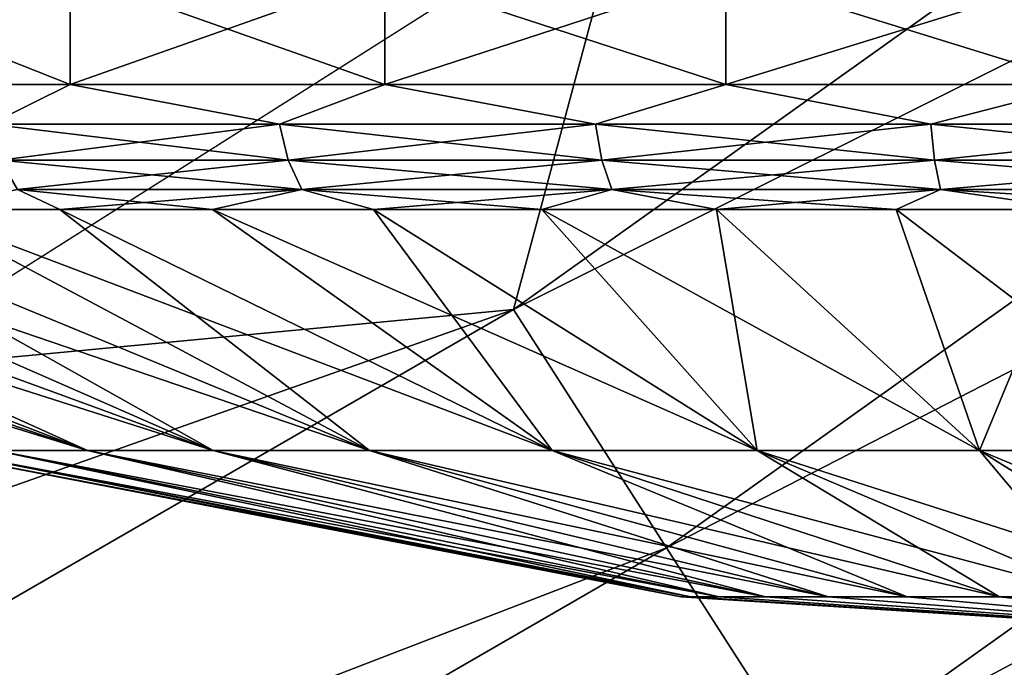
# Model space of a CAD drawing. Header units: millimetres. Extents: x -128 to 173, y -40 to 30.
# Tile 234 of 353: x 90.868 to 92.333, y -24.032 to -23.069. Entities that reach past the tile are written whole.
import ezdxf

# ---------------------------------------------------------------- set-up
doc = ezdxf.new("R2010")
doc.units = ezdxf.units.MM
doc.header["$LTSCALE"] = 56.728605
for name, color, linetype in [('100', 7, 'CONTINUOUS'), ('235', 7, 'CONTINUOUS'), ('236', 7, 'CONTINUOUS'), ('240', 7, 'CONTINUOUS'), ('95', 7, 'CONTINUOUS'), ('96', 7, 'CONTINUOUS'), ('97', 7, 'CONTINUOUS'), ('98', 7, 'CONTINUOUS'), ('99', 7, 'CONTINUOUS')]:
    doc.layers.add(name, color=color, linetype=linetype)

msp = doc.modelspace()

# ---------------------------------------------------------------- linework, layer by layer
at = {"layer": '100', "color": 7, "linetype": 'CONTINUOUS'}
for points in [[(90.5251, -23.1656, -2.4749), (90.9428, -23.1656, -2.8316), (90.8233, -23.2243, -2.7295), (90.5251, -23.1656, -2.4749)], [(90.9428, -23.1656, -2.8316), (91.2544, -23.2243, -3.0235), (90.8233, -23.2243, -2.7295), (90.9428, -23.1656, -2.8316)], [(90.9428, -23.1656, -2.8316), (91.411, -23.1656, -3.1185), (91.2544, -23.2243, -3.0235), (90.9428, -23.1656, -2.8316)], [(91.411, -23.1656, -3.1185), (91.7245, -23.2243, -3.2499), (91.2544, -23.2243, -3.0235), (91.411, -23.1656, -3.1185)], [(91.411, -23.1656, -3.1185), (91.9184, -23.1656, -3.3287), (91.7245, -23.2243, -3.2499), (91.411, -23.1656, -3.1185)], [(91.9184, -23.1656, -3.3287), (92.2231, -23.2243, -3.4037), (91.7245, -23.2243, -3.2499), (91.9184, -23.1656, -3.3287)], [(91.9184, -23.1656, -3.3287), (92.4525, -23.1656, -3.4569), (92.2231, -23.2243, -3.4037), (91.9184, -23.1656, -3.3287)], [(92.4525, -23.1656, -3.4569), (92.7391, -23.2243, -3.4814), (92.2231, -23.2243, -3.4037), (92.4525, -23.1656, -3.4569)], [(91.2544, -23.2243, -3.0235), (90.8393, -23.2778, -2.7095), (90.8233, -23.2243, -2.7295), (91.2544, -23.2243, -3.0235)], [(91.2672, -23.2778, -3.0012), (90.8393, -23.2778, -2.7095), (91.2544, -23.2243, -3.0235), (91.2672, -23.2778, -3.0012)], [(91.7245, -23.2243, -3.2499), (91.2672, -23.2778, -3.0012), (91.2544, -23.2243, -3.0235), (91.7245, -23.2243, -3.2499)], [(91.7339, -23.2778, -3.226), (91.2672, -23.2778, -3.0012), (91.7245, -23.2243, -3.2499), (91.7339, -23.2778, -3.226)], [(92.2231, -23.2243, -3.4037), (91.7339, -23.2778, -3.226), (91.7245, -23.2243, -3.2499), (92.2231, -23.2243, -3.4037)], [(92.2288, -23.2778, -3.3787), (91.7339, -23.2778, -3.226), (92.2231, -23.2243, -3.4037), (92.2288, -23.2778, -3.3787)], [(92.7391, -23.2243, -3.4814), (92.2288, -23.2778, -3.3787), (92.2231, -23.2243, -3.4037), (92.7391, -23.2243, -3.4814)], [(92.741, -23.2778, -3.4559), (92.2288, -23.2778, -3.3787), (92.7391, -23.2243, -3.4814), (92.741, -23.2778, -3.4559)], [(91.2672, -23.2778, -3.0012), (90.8644, -23.3215, -2.678), (90.8393, -23.2778, -2.7095), (91.2672, -23.2778, -3.0012)], [(91.2874, -23.3215, -2.9664), (90.8644, -23.3215, -2.678), (91.2672, -23.2778, -3.0012), (91.2874, -23.3215, -2.9664)], [(91.7339, -23.2778, -3.226), (91.2874, -23.3215, -2.9664), (91.2672, -23.2778, -3.0012), (91.7339, -23.2778, -3.226)], [(91.7486, -23.3215, -3.1885), (91.2874, -23.3215, -2.9664), (91.7339, -23.2778, -3.226), (91.7486, -23.3215, -3.1885)], [(92.2288, -23.2778, -3.3787), (91.7486, -23.3215, -3.1885), (91.7339, -23.2778, -3.226), (92.2288, -23.2778, -3.3787)], [(92.2378, -23.3215, -3.3394), (91.7486, -23.3215, -3.1885), (92.2288, -23.2778, -3.3787), (92.2378, -23.3215, -3.3394)], [(92.741, -23.2778, -3.4559), (92.2378, -23.3215, -3.3394), (92.2288, -23.2778, -3.3787), (92.741, -23.2778, -3.4559)], [(92.744, -23.3215, -3.4157), (92.2378, -23.3215, -3.3394), (92.741, -23.2778, -3.4559), (92.744, -23.3215, -3.4157)], [(90.9275, -23.3513, -2.6627), (90.7147, -23.3513, -2.4824), (90.8644, -23.3215, -2.678), (90.9275, -23.3513, -2.6627)], [(91.2874, -23.3215, -2.9664), (90.9275, -23.3513, -2.6627), (90.8644, -23.3215, -2.678), (91.2874, -23.3215, -2.9664)], [(91.1545, -23.3513, -2.8247), (90.9275, -23.3513, -2.6627), (91.2874, -23.3215, -2.9664), (91.1545, -23.3513, -2.8247)], [(91.3941, -23.3513, -2.9675), (91.1545, -23.3513, -2.8247), (91.2874, -23.3215, -2.9664), (91.3941, -23.3513, -2.9675)], [(91.7486, -23.3215, -3.1885), (91.3941, -23.3513, -2.9675), (91.2874, -23.3215, -2.9664), (91.7486, -23.3215, -3.1885)], [(91.6446, -23.3513, -3.09), (91.3941, -23.3513, -2.9675), (91.7486, -23.3215, -3.1885), (91.6446, -23.3513, -3.09)], [(91.9044, -23.3513, -3.1913), (91.6446, -23.3513, -3.09), (91.7486, -23.3215, -3.1885), (91.9044, -23.3513, -3.1913)], [(92.2378, -23.3215, -3.3394), (91.9044, -23.3513, -3.1913), (91.7486, -23.3215, -3.1885), (92.2378, -23.3215, -3.3394)], [(92.1717, -23.3513, -3.2709), (91.9044, -23.3513, -3.1913), (92.2378, -23.3215, -3.3394), (92.1717, -23.3513, -3.2709)], [(92.4446, -23.3513, -3.3281), (92.1717, -23.3513, -3.2709), (92.2378, -23.3215, -3.3394), (92.4446, -23.3513, -3.3281)], [(92.744, -23.3215, -3.4157), (92.4446, -23.3513, -3.3281), (92.2378, -23.3215, -3.3394), (92.744, -23.3215, -3.4157)]]:
    msp.add_3dface(points, dxfattribs=at)
at = {"layer": '235', "color": 7, "linetype": 'CONTINUOUS'}
msp.add_3dface([(91.7714, -22.8699, -67.8), (90.6305, 23.5919, -67.8), (90.6305, -23.5919, -67.8), (91.7714, -22.8699, -67.8)], dxfattribs=at)
at = {"layer": '236', "color": 7, "linetype": 'CONTINUOUS'}
for points in [[(92.7192, 25.2376, -78.8), (90.2467, -26.6651, -78.8), (90.2467, 26.6651, -78.8), (92.7192, 25.2376, -78.8)], [(92.7192, -25.2376, -78.8), (90.2467, -26.6651, -78.8), (92.7192, 25.2376, -78.8), (92.7192, -25.2376, -78.8)]]:
    msp.add_3dface(points, dxfattribs=at)
at = {"layer": '240', "color": 7, "linetype": 'CONTINUOUS'}
for points in [[(93.7677, -21.9577, -67.838), (91.7714, -22.8699, -67.8), (91.6023, -23.4997, -67.838), (93.7677, -21.9577, -67.838)], [(93.7677, -21.9577, -67.838), (91.6023, -23.4997, -67.838), (94.0282, -22.2889, -67.9509), (93.7677, -21.9577, -67.838)], [(94.0282, -22.2889, -67.9509), (91.6023, -23.4997, -67.838), (91.8301, -23.8541, -67.9509), (94.0282, -22.2889, -67.9509)], [(94.0282, -22.2889, -67.9509), (91.8301, -23.8541, -67.9509), (94.2725, -22.5996, -68.1354), (94.0282, -22.2889, -67.9509)], [(94.2725, -22.5996, -68.1354), (91.8301, -23.8541, -67.9509), (92.0438, -24.1867, -68.1354), (94.2725, -22.5996, -68.1354)], [(94.2725, -22.5996, -68.1354), (92.0438, -24.1867, -68.1354), (94.4934, -22.8804, -68.3857), (94.2725, -22.5996, -68.1354)], [(91.7714, -22.8699, -67.8), (90.6305, -23.5919, -67.8), (91.6023, -23.4997, -67.838), (91.7714, -22.8699, -67.8)], [(94.4934, -22.8804, -68.3857), (92.0438, -24.1867, -68.1354), (92.237, -24.4872, -68.3857), (94.4934, -22.8804, -68.3857)], [(94.4934, -22.8804, -68.3857), (92.237, -24.4872, -68.3857), (94.6839, -23.1227, -68.6944), (94.4934, -22.8804, -68.3857)], [(94.6839, -23.1227, -68.6944), (92.237, -24.4872, -68.3857), (92.4036, -24.7465, -68.6944), (94.6839, -23.1227, -68.6944)], [(91.6023, -23.4997, -67.838), (89.4553, -24.2572, -67.8), (89.3002, -24.8288, -67.838), (91.6023, -23.4997, -67.838)], [(91.6023, -23.4997, -67.838), (89.3002, -24.8288, -67.838), (91.8301, -23.8541, -67.9509), (91.6023, -23.4997, -67.838)], [(90.6305, -23.5919, -67.8), (89.4553, -24.2572, -67.8), (91.6023, -23.4997, -67.838), (90.6305, -23.5919, -67.8)], [(91.8301, -23.8541, -67.9509), (89.3002, -24.8288, -67.838), (89.4932, -25.2033, -67.9509), (91.8301, -23.8541, -67.9509)], [(91.8301, -23.8541, -67.9509), (89.4932, -25.2033, -67.9509), (92.0438, -24.1867, -68.1354), (91.8301, -23.8541, -67.9509)]]:
    msp.add_3dface(points, dxfattribs=at)
at = {"layer": '95', "color": 7, "linetype": 'CONTINUOUS'}
for points in [[(90.5251, -23, -2.4749), (90.9427, -23, -2.8316), (90.5251, -23.1656, -2.4749), (90.5251, -23, -2.4749)], [(90.5251, -23.1656, -2.4749), (90.9427, -23, -2.8316), (90.9428, -23.1656, -2.8316), (90.5251, -23.1656, -2.4749)], [(90.9427, -23, -2.8316), (91.411, -23, -3.1185), (90.9428, -23.1656, -2.8316), (90.9427, -23, -2.8316)], [(90.9428, -23.1656, -2.8316), (91.411, -23, -3.1185), (91.411, -23.1656, -3.1185), (90.9428, -23.1656, -2.8316)], [(91.411, -23, -3.1185), (91.9184, -23, -3.3287), (91.411, -23.1656, -3.1185), (91.411, -23, -3.1185)], [(91.411, -23.1656, -3.1185), (91.9184, -23, -3.3287), (91.9184, -23.1656, -3.3287), (91.411, -23.1656, -3.1185)], [(91.9184, -23, -3.3287), (92.4525, -23, -3.4569), (91.9184, -23.1656, -3.3287), (91.9184, -23, -3.3287)], [(91.9184, -23.1656, -3.3287), (92.4525, -23, -3.4569), (92.4525, -23.1656, -3.4569), (91.9184, -23.1656, -3.3287)]]:
    msp.add_3dface(points, dxfattribs=at)
at = {"layer": '96', "color": 7, "linetype": 'CONTINUOUS'}
for points in [[(90.9686, -23.7098, -1.0351), (90.8317, -23.7098, -0.7045), (89.91, -23.3513, -1.3554), (90.9686, -23.7098, -1.0351)], [(90.0325, -23.3513, -1.6059), (90.9686, -23.7098, -1.0351), (89.91, -23.3513, -1.3554), (90.0325, -23.3513, -1.6059)], [(90.1753, -23.3513, -1.8455), (90.9686, -23.7098, -1.0351), (90.0325, -23.3513, -1.6059), (90.1753, -23.3513, -1.8455)], [(91.1555, -23.7098, -1.3401), (90.9686, -23.7098, -1.0351), (90.1753, -23.3513, -1.8455), (91.1555, -23.7098, -1.3401)], [(90.3373, -23.3513, -2.0724), (91.1555, -23.7098, -1.3401), (90.1753, -23.3513, -1.8455), (90.3373, -23.3513, -2.0724)], [(90.5175, -23.3513, -2.2853), (91.1555, -23.7098, -1.3401), (90.3373, -23.3513, -2.0724), (90.5175, -23.3513, -2.2853)], [(91.3879, -23.7098, -1.6121), (91.1555, -23.7098, -1.3401), (90.5175, -23.3513, -2.2853), (91.3879, -23.7098, -1.6121)], [(90.7147, -23.3513, -2.4824), (91.3879, -23.7098, -1.6121), (90.5175, -23.3513, -2.2853), (90.7147, -23.3513, -2.4824)], [(90.9275, -23.3513, -2.6627), (91.3879, -23.7098, -1.6121), (90.7147, -23.3513, -2.4824), (90.9275, -23.3513, -2.6627)], [(91.6599, -23.7098, -1.8445), (91.3879, -23.7098, -1.6121), (90.9275, -23.3513, -2.6627), (91.6599, -23.7098, -1.8445)], [(91.1545, -23.3513, -2.8247), (91.6599, -23.7098, -1.8445), (90.9275, -23.3513, -2.6627), (91.1545, -23.3513, -2.8247)], [(91.3941, -23.3513, -2.9675), (91.6599, -23.7098, -1.8445), (91.1545, -23.3513, -2.8247), (91.3941, -23.3513, -2.9675)], [(91.9649, -23.7098, -2.0314), (91.6599, -23.7098, -1.8445), (91.3941, -23.3513, -2.9675), (91.9649, -23.7098, -2.0314)], [(91.6446, -23.3513, -3.09), (91.9649, -23.7098, -2.0314), (91.3941, -23.3513, -2.9675), (91.6446, -23.3513, -3.09)], [(91.9044, -23.3513, -3.1913), (91.9649, -23.7098, -2.0314), (91.6446, -23.3513, -3.09), (91.9044, -23.3513, -3.1913)], [(92.2955, -23.7098, -2.1683), (91.9649, -23.7098, -2.0314), (91.9044, -23.3513, -3.1913), (92.2955, -23.7098, -2.1683)], [(92.1717, -23.3513, -3.2709), (92.2955, -23.7098, -2.1683), (91.9044, -23.3513, -3.1913), (92.1717, -23.3513, -3.2709)], [(92.4446, -23.3513, -3.3281), (92.2955, -23.7098, -2.1683), (92.1717, -23.3513, -3.2709), (92.4446, -23.3513, -3.3281)], [(92.6433, -23.7098, -2.2518), (92.2955, -23.7098, -2.1683), (92.4446, -23.3513, -3.3281), (92.6433, -23.7098, -2.2518)], [(90.7201, -23.7098), (90.7482, -23.7098, -0.3567), (91.852, -23.9273), (90.7201, -23.7098)], [(90.7482, -23.7098, -0.3567), (90.8317, -23.7098, -0.7045), (91.8661, -23.9273, -0.1796), (90.7482, -23.7098, -0.3567)], [(91.852, -23.9273), (90.7482, -23.7098, -0.3567), (91.8661, -23.9273, -0.1796), (91.852, -23.9273)], [(90.8317, -23.7098, -0.7045), (90.9686, -23.7098, -1.0351), (91.9082, -23.9273, -0.3548), (90.8317, -23.7098, -0.7045)], [(91.8661, -23.9273, -0.1796), (90.8317, -23.7098, -0.7045), (91.9082, -23.9273, -0.3548), (91.8661, -23.9273, -0.1796)], [(90.9686, -23.7098, -1.0351), (91.1555, -23.7098, -1.3401), (91.9771, -23.9273, -0.5212), (90.9686, -23.7098, -1.0351)], [(91.9082, -23.9273, -0.3548), (90.9686, -23.7098, -1.0351), (91.9771, -23.9273, -0.5212), (91.9082, -23.9273, -0.3548)], [(91.1555, -23.7098, -1.3401), (91.3879, -23.7098, -1.6121), (92.0712, -23.9273, -0.6748), (91.1555, -23.7098, -1.3401)], [(91.9771, -23.9273, -0.5212), (91.1555, -23.7098, -1.3401), (92.0712, -23.9273, -0.6748), (91.9771, -23.9273, -0.5212)], [(91.3879, -23.7098, -1.6121), (91.6599, -23.7098, -1.8445), (92.1882, -23.9273, -0.8118), (91.3879, -23.7098, -1.6121)], [(92.0712, -23.9273, -0.6748), (91.3879, -23.7098, -1.6121), (92.1882, -23.9273, -0.8118), (92.0712, -23.9273, -0.6748)], [(91.6599, -23.7098, -1.8445), (91.9649, -23.7098, -2.0314), (92.3252, -23.9273, -0.9288), (91.6599, -23.7098, -1.8445)], [(92.1882, -23.9273, -0.8118), (91.6599, -23.7098, -1.8445), (92.3252, -23.9273, -0.9288), (92.1882, -23.9273, -0.8118)], [(91.9649, -23.7098, -2.0314), (92.2955, -23.7098, -2.1683), (92.4788, -23.9273, -1.0229), (91.9649, -23.7098, -2.0314)], [(92.3252, -23.9273, -0.9288), (91.9649, -23.7098, -2.0314), (92.4788, -23.9273, -1.0229), (92.3252, -23.9273, -0.9288)], [(92.2955, -23.7098, -2.1683), (92.6433, -23.7098, -2.2518), (92.6452, -23.9273, -1.0918), (92.2955, -23.7098, -2.1683)], [(92.4788, -23.9273, -1.0229), (92.2955, -23.7098, -2.1683), (92.6452, -23.9273, -1.0918), (92.4788, -23.9273, -1.0229)], [(91.852, -23.9273), (91.8661, -23.9273, -0.1796), (93, -24), (91.852, -23.9273)], [(91.8661, -23.9273, -0.1796), (91.9082, -23.9273, -0.3548), (93, -24), (91.8661, -23.9273, -0.1796)], [(91.9082, -23.9273, -0.3548), (91.9771, -23.9273, -0.5212), (93, -24), (91.9082, -23.9273, -0.3548)], [(91.9771, -23.9273, -0.5212), (92.0712, -23.9273, -0.6748), (93, -24), (91.9771, -23.9273, -0.5212)], [(92.0712, -23.9273, -0.6748), (92.1882, -23.9273, -0.8118), (93, -24), (92.0712, -23.9273, -0.6748)], [(92.1882, -23.9273, -0.8118), (92.3252, -23.9273, -0.9288), (93, -24), (92.1882, -23.9273, -0.8118)], [(92.3252, -23.9273, -0.9288), (92.4788, -23.9273, -1.0229), (93, -24), (92.3252, -23.9273, -0.9288)]]:
    msp.add_3dface(points, dxfattribs=at)
at = {"layer": '97', "color": 7, "linetype": 'CONTINUOUS'}
for points in [[(90.9427, -23, 2.8316), (90.5251, -23, 2.4749), (90.9428, -23.1656, 2.8316), (90.9427, -23, 2.8316)], [(90.9428, -23.1656, 2.8316), (90.5251, -23, 2.4749), (90.5251, -23.1656, 2.4749), (90.9428, -23.1656, 2.8316)], [(91.411, -23, 3.1185), (90.9427, -23, 2.8316), (91.411, -23.1656, 3.1185), (91.411, -23, 3.1185)], [(91.411, -23.1656, 3.1185), (90.9427, -23, 2.8316), (90.9428, -23.1656, 2.8316), (91.411, -23.1656, 3.1185)], [(91.9184, -23, 3.3287), (91.411, -23, 3.1185), (91.9184, -23.1656, 3.3287), (91.9184, -23, 3.3287)], [(91.9184, -23.1656, 3.3287), (91.411, -23, 3.1185), (91.411, -23.1656, 3.1185), (91.9184, -23.1656, 3.3287)], [(92.4525, -23, 3.4569), (91.9184, -23, 3.3287), (92.4525, -23.1656, 3.4569), (92.4525, -23, 3.4569)], [(92.4525, -23.1656, 3.4569), (91.9184, -23, 3.3287), (91.9184, -23.1656, 3.3287), (92.4525, -23.1656, 3.4569)]]:
    msp.add_3dface(points, dxfattribs=at)
at = {"layer": '98', "color": 7, "linetype": 'CONTINUOUS'}
for points in [[(90.8317, -23.7098, 0.7045), (90.9686, -23.7098, 1.0351), (89.8087, -23.3513, 1.0956), (90.8317, -23.7098, 0.7045)], [(89.8087, -23.3513, 1.0956), (90.9686, -23.7098, 1.0351), (89.91, -23.3513, 1.3554), (89.8087, -23.3513, 1.0956)], [(89.91, -23.3513, 1.3554), (90.9686, -23.7098, 1.0351), (90.0325, -23.3513, 1.6059), (89.91, -23.3513, 1.3554)], [(90.9686, -23.7098, 1.0351), (91.1555, -23.7098, 1.3401), (90.0325, -23.3513, 1.6059), (90.9686, -23.7098, 1.0351)], [(90.0325, -23.3513, 1.6059), (91.1555, -23.7098, 1.3401), (90.1753, -23.3513, 1.8455), (90.0325, -23.3513, 1.6059)], [(90.1753, -23.3513, 1.8455), (91.1555, -23.7098, 1.3401), (90.3373, -23.3513, 2.0724), (90.1753, -23.3513, 1.8455)], [(91.1555, -23.7098, 1.3401), (91.3879, -23.7098, 1.6121), (90.3373, -23.3513, 2.0724), (91.1555, -23.7098, 1.3401)], [(90.3373, -23.3513, 2.0724), (91.3879, -23.7098, 1.6121), (90.5175, -23.3513, 2.2853), (90.3373, -23.3513, 2.0724)], [(90.5175, -23.3513, 2.2853), (91.3879, -23.7098, 1.6121), (90.7147, -23.3513, 2.4824), (90.5175, -23.3513, 2.2853)], [(91.3879, -23.7098, 1.6121), (91.6599, -23.7098, 1.8445), (90.7147, -23.3513, 2.4824), (91.3879, -23.7098, 1.6121)], [(90.7147, -23.3513, 2.4824), (91.6599, -23.7098, 1.8445), (90.9275, -23.3513, 2.6627), (90.7147, -23.3513, 2.4824)], [(90.9275, -23.3513, 2.6627), (91.6599, -23.7098, 1.8445), (91.1545, -23.3513, 2.8247), (90.9275, -23.3513, 2.6627)], [(91.6599, -23.7098, 1.8445), (91.9649, -23.7098, 2.0314), (91.1545, -23.3513, 2.8247), (91.6599, -23.7098, 1.8445)], [(91.1545, -23.3513, 2.8247), (91.9649, -23.7098, 2.0314), (91.3941, -23.3513, 2.9675), (91.1545, -23.3513, 2.8247)], [(91.3941, -23.3513, 2.9675), (91.9649, -23.7098, 2.0314), (91.6446, -23.3513, 3.09), (91.3941, -23.3513, 2.9675)], [(91.9649, -23.7098, 2.0314), (92.2955, -23.7098, 2.1683), (91.6446, -23.3513, 3.09), (91.9649, -23.7098, 2.0314)], [(91.6446, -23.3513, 3.09), (92.2955, -23.7098, 2.1683), (91.9044, -23.3513, 3.1913), (91.6446, -23.3513, 3.09)], [(91.9044, -23.3513, 3.1913), (92.2955, -23.7098, 2.1683), (92.1717, -23.3513, 3.2709), (91.9044, -23.3513, 3.1913)], [(92.2955, -23.7098, 2.1683), (92.6433, -23.7098, 2.2518), (92.1717, -23.3513, 3.2709), (92.2955, -23.7098, 2.1683)], [(92.1717, -23.3513, 3.2709), (92.6433, -23.7098, 2.2518), (92.4446, -23.3513, 3.3281), (92.1717, -23.3513, 3.2709)], [(90.7201, -23.7098), (91.852, -23.9273), (91.8661, -23.9273, 0.1796), (90.7201, -23.7098)], [(90.7482, -23.7098, 0.3567), (90.7201, -23.7098), (91.8661, -23.9273, 0.1796), (90.7482, -23.7098, 0.3567)], [(90.8317, -23.7098, 0.7045), (90.7482, -23.7098, 0.3567), (91.9082, -23.9273, 0.3548), (90.8317, -23.7098, 0.7045)], [(91.9082, -23.9273, 0.3548), (90.7482, -23.7098, 0.3567), (91.8661, -23.9273, 0.1796), (91.9082, -23.9273, 0.3548)], [(90.9686, -23.7098, 1.0351), (90.8317, -23.7098, 0.7045), (91.9771, -23.9273, 0.5212), (90.9686, -23.7098, 1.0351)], [(91.9771, -23.9273, 0.5212), (90.8317, -23.7098, 0.7045), (91.9082, -23.9273, 0.3548), (91.9771, -23.9273, 0.5212)], [(91.1555, -23.7098, 1.3401), (90.9686, -23.7098, 1.0351), (92.0712, -23.9273, 0.6748), (91.1555, -23.7098, 1.3401)], [(92.0712, -23.9273, 0.6748), (90.9686, -23.7098, 1.0351), (91.9771, -23.9273, 0.5212), (92.0712, -23.9273, 0.6748)], [(91.3879, -23.7098, 1.6121), (91.1555, -23.7098, 1.3401), (92.1882, -23.9273, 0.8118), (91.3879, -23.7098, 1.6121)], [(92.1882, -23.9273, 0.8118), (91.1555, -23.7098, 1.3401), (92.0712, -23.9273, 0.6748), (92.1882, -23.9273, 0.8118)], [(91.6599, -23.7098, 1.8445), (91.3879, -23.7098, 1.6121), (92.3252, -23.9273, 0.9288), (91.6599, -23.7098, 1.8445)], [(92.3252, -23.9273, 0.9288), (91.3879, -23.7098, 1.6121), (92.1882, -23.9273, 0.8118), (92.3252, -23.9273, 0.9288)], [(91.9649, -23.7098, 2.0314), (91.6599, -23.7098, 1.8445), (92.4788, -23.9273, 1.0229), (91.9649, -23.7098, 2.0314)], [(92.4788, -23.9273, 1.0229), (91.6599, -23.7098, 1.8445), (92.3252, -23.9273, 0.9288), (92.4788, -23.9273, 1.0229)], [(92.2955, -23.7098, 2.1683), (91.9649, -23.7098, 2.0314), (92.6452, -23.9273, 1.0918), (92.2955, -23.7098, 2.1683)], [(92.6452, -23.9273, 1.0918), (91.9649, -23.7098, 2.0314), (92.4788, -23.9273, 1.0229), (92.6452, -23.9273, 1.0918)], [(92.6433, -23.7098, 2.2518), (92.2955, -23.7098, 2.1683), (92.8204, -23.9273, 1.1339), (92.6433, -23.7098, 2.2518)], [(92.8204, -23.9273, 1.1339), (92.2955, -23.7098, 2.1683), (92.6452, -23.9273, 1.0918), (92.8204, -23.9273, 1.1339)], [(91.852, -23.9273), (93, -24), (91.8661, -23.9273, 0.1796), (91.852, -23.9273)], [(93, -24), (91.9082, -23.9273, 0.3548), (91.8661, -23.9273, 0.1796), (93, -24)], [(93, -24), (91.9771, -23.9273, 0.5212), (91.9082, -23.9273, 0.3548), (93, -24)], [(93, -24), (92.0712, -23.9273, 0.6748), (91.9771, -23.9273, 0.5212), (93, -24)], [(93, -24), (92.1882, -23.9273, 0.8118), (92.0712, -23.9273, 0.6748), (93, -24)], [(93, -24), (92.3252, -23.9273, 0.9288), (92.1882, -23.9273, 0.8118), (93, -24)], [(93, -24), (92.4788, -23.9273, 1.0229), (92.3252, -23.9273, 0.9288), (93, -24)]]:
    msp.add_3dface(points, dxfattribs=at)
at = {"layer": '99', "color": 7, "linetype": 'CONTINUOUS'}
for points in [[(90.9428, -23.1656, 2.8316), (90.5251, -23.1656, 2.4749), (90.8233, -23.2243, 2.7295), (90.9428, -23.1656, 2.8316)], [(90.9428, -23.1656, 2.8316), (90.8233, -23.2243, 2.7295), (91.2544, -23.2243, 3.0235), (90.9428, -23.1656, 2.8316)], [(91.411, -23.1656, 3.1185), (90.9428, -23.1656, 2.8316), (91.2544, -23.2243, 3.0235), (91.411, -23.1656, 3.1185)], [(91.411, -23.1656, 3.1185), (91.2544, -23.2243, 3.0235), (91.7245, -23.2243, 3.2499), (91.411, -23.1656, 3.1185)], [(91.9184, -23.1656, 3.3287), (91.411, -23.1656, 3.1185), (91.7245, -23.2243, 3.2499), (91.9184, -23.1656, 3.3287)], [(91.9184, -23.1656, 3.3287), (91.7245, -23.2243, 3.2499), (92.2231, -23.2243, 3.4037), (91.9184, -23.1656, 3.3287)], [(92.4525, -23.1656, 3.4569), (91.9184, -23.1656, 3.3287), (92.2231, -23.2243, 3.4037), (92.4525, -23.1656, 3.4569)], [(92.4525, -23.1656, 3.4569), (92.2231, -23.2243, 3.4037), (92.7391, -23.2243, 3.4814), (92.4525, -23.1656, 3.4569)], [(90.8393, -23.2778, 2.7095), (91.2672, -23.2778, 3.0012), (90.8233, -23.2243, 2.7295), (90.8393, -23.2778, 2.7095)], [(90.8233, -23.2243, 2.7295), (91.2672, -23.2778, 3.0012), (91.2544, -23.2243, 3.0235), (90.8233, -23.2243, 2.7295)], [(91.2672, -23.2778, 3.0012), (91.7339, -23.2778, 3.226), (91.2544, -23.2243, 3.0235), (91.2672, -23.2778, 3.0012)], [(91.2544, -23.2243, 3.0235), (91.7339, -23.2778, 3.226), (91.7245, -23.2243, 3.2499), (91.2544, -23.2243, 3.0235)], [(91.7339, -23.2778, 3.226), (92.2288, -23.2778, 3.3787), (91.7245, -23.2243, 3.2499), (91.7339, -23.2778, 3.226)], [(91.7245, -23.2243, 3.2499), (92.2288, -23.2778, 3.3787), (92.2231, -23.2243, 3.4037), (91.7245, -23.2243, 3.2499)], [(92.2288, -23.2778, 3.3787), (92.741, -23.2778, 3.4559), (92.2231, -23.2243, 3.4037), (92.2288, -23.2778, 3.3787)], [(92.2231, -23.2243, 3.4037), (92.741, -23.2778, 3.4559), (92.7391, -23.2243, 3.4814), (92.2231, -23.2243, 3.4037)], [(90.8644, -23.3215, 2.678), (91.2874, -23.3215, 2.9664), (90.8393, -23.2778, 2.7095), (90.8644, -23.3215, 2.678)], [(90.8393, -23.2778, 2.7095), (91.2874, -23.3215, 2.9664), (91.2672, -23.2778, 3.0012), (90.8393, -23.2778, 2.7095)], [(91.2874, -23.3215, 2.9664), (91.7486, -23.3215, 3.1885), (91.2672, -23.2778, 3.0012), (91.2874, -23.3215, 2.9664)], [(91.2672, -23.2778, 3.0012), (91.7486, -23.3215, 3.1885), (91.7339, -23.2778, 3.226), (91.2672, -23.2778, 3.0012)], [(91.7486, -23.3215, 3.1885), (92.2378, -23.3215, 3.3394), (91.7339, -23.2778, 3.226), (91.7486, -23.3215, 3.1885)], [(91.7339, -23.2778, 3.226), (92.2378, -23.3215, 3.3394), (92.2288, -23.2778, 3.3787), (91.7339, -23.2778, 3.226)], [(92.2378, -23.3215, 3.3394), (92.744, -23.3215, 3.4157), (92.2288, -23.2778, 3.3787), (92.2378, -23.3215, 3.3394)], [(92.2288, -23.2778, 3.3787), (92.744, -23.3215, 3.4157), (92.741, -23.2778, 3.4559), (92.2288, -23.2778, 3.3787)], [(90.7147, -23.3513, 2.4824), (90.9275, -23.3513, 2.6627), (90.8644, -23.3215, 2.678), (90.7147, -23.3513, 2.4824)], [(90.9275, -23.3513, 2.6627), (91.1545, -23.3513, 2.8247), (90.8644, -23.3215, 2.678), (90.9275, -23.3513, 2.6627)], [(90.8644, -23.3215, 2.678), (91.1545, -23.3513, 2.8247), (91.2874, -23.3215, 2.9664), (90.8644, -23.3215, 2.678)], [(91.1545, -23.3513, 2.8247), (91.3941, -23.3513, 2.9675), (91.2874, -23.3215, 2.9664), (91.1545, -23.3513, 2.8247)], [(91.3941, -23.3513, 2.9675), (91.6446, -23.3513, 3.09), (91.2874, -23.3215, 2.9664), (91.3941, -23.3513, 2.9675)], [(91.2874, -23.3215, 2.9664), (91.6446, -23.3513, 3.09), (91.7486, -23.3215, 3.1885), (91.2874, -23.3215, 2.9664)], [(91.6446, -23.3513, 3.09), (91.9044, -23.3513, 3.1913), (91.7486, -23.3215, 3.1885), (91.6446, -23.3513, 3.09)], [(91.9044, -23.3513, 3.1913), (92.1717, -23.3513, 3.2709), (91.7486, -23.3215, 3.1885), (91.9044, -23.3513, 3.1913)], [(91.7486, -23.3215, 3.1885), (92.1717, -23.3513, 3.2709), (92.2378, -23.3215, 3.3394), (91.7486, -23.3215, 3.1885)], [(92.1717, -23.3513, 3.2709), (92.4446, -23.3513, 3.3281), (92.2378, -23.3215, 3.3394), (92.1717, -23.3513, 3.2709)], [(92.4446, -23.3513, 3.3281), (92.7214, -23.3513, 3.3626), (92.2378, -23.3215, 3.3394), (92.4446, -23.3513, 3.3281)], [(92.2378, -23.3215, 3.3394), (92.7214, -23.3513, 3.3626), (92.744, -23.3215, 3.4157), (92.2378, -23.3215, 3.3394)]]:
    msp.add_3dface(points, dxfattribs=at)

doc.saveas('drawing.dxf')
